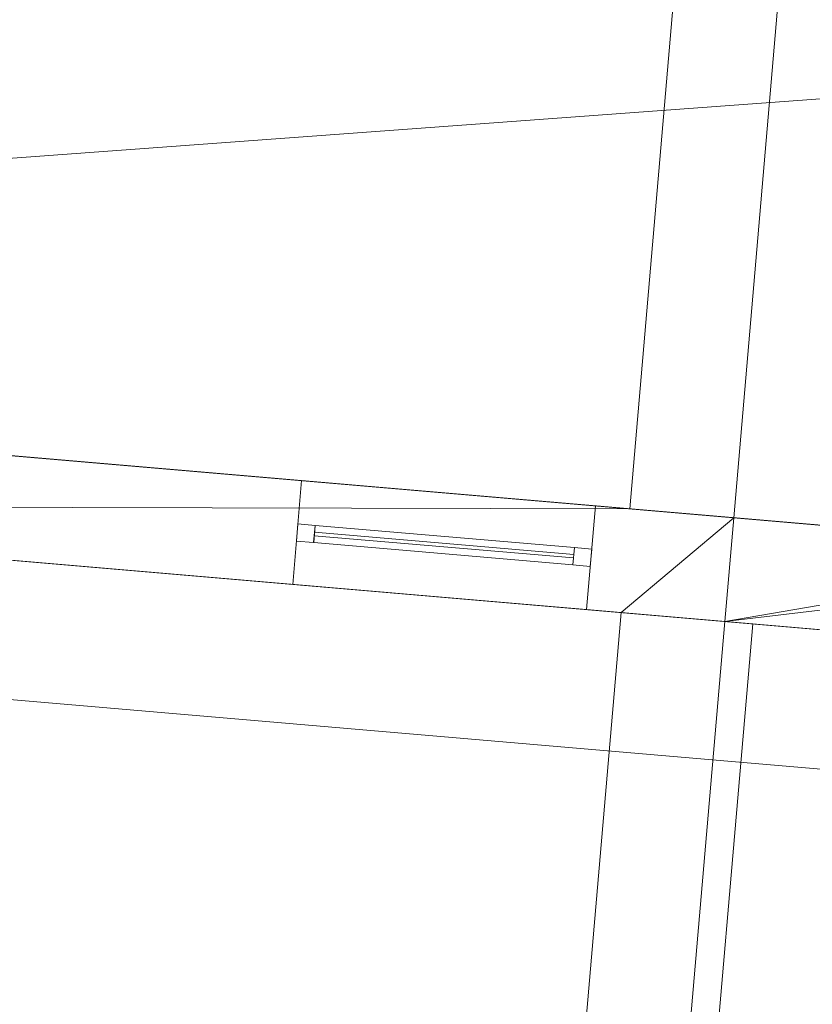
# Model space of a CAD drawing. Header units: millimetres. Extents: x -430348 to -225823, y -86243 to 5084.
# Tile 636 of 656: x -377503 to -375218, y -5841 to -3005. Entities that reach past the tile are written whole.
import ezdxf

# ---------------------------------------------------------------- set-up
doc = ezdxf.new("R2010")
doc.units = ezdxf.units.MM
for name, color, linetype, lineweight in [('A-GLAZ-CURT', 52, 'Continuous', 9), ('A-GLAZ-CWMG', 51, 'Continuous', 9), ('A-ROOF', 132, 'Continuous', 9), ('A-WALL', 113, 'Continuous', 9)]:
    doc.layers.add(name, color=color, linetype=linetype, lineweight=lineweight)

# ---------------------------------------------------------------- blocks, each defined once
blk = doc.blocks.new('System Panel - Glazed-518715-_3D_ Copy 1')
at = {"layer": 'A-GLAZ-CURT', "transparency": 33554471}
mesh = blk.add_polyface(dxfattribs=at)
corners = [(-375, 5), (-375, 5, 775), (375, 5, 775), (375, 5)]
mesh.append_faces([[corners[k] for k in face] for face in [(2, 3, 0, 1)]])
mesh = blk.add_polyface(dxfattribs=at)
corners = [(375, -5), (-375, -5), (-375, 5), (375, 5)]
mesh.append_faces([[corners[k] for k in face] for face in [(0, 1, 2, 3)]])
mesh = blk.add_polyface(dxfattribs=at)
corners = [(-375, -5, 775), (375, -5, 775), (375, 5, 775), (-375, 5, 775)]
mesh.append_faces([[corners[k] for k in face] for face in [(3, 0, 1, 2)]])
mesh = blk.add_polyface(dxfattribs=at)
corners = [(-375, -5), (-375, -5, 775), (-375, 5, 775), (-375, 5)]
mesh.append_faces([[corners[k] for k in face] for face in [(0, 1, 2, 3)]])
mesh = blk.add_polyface(dxfattribs=at)
corners = [(375, -5, 775), (375, -5), (375, 5), (375, 5, 775)]
mesh.append_faces([[corners[k] for k in face] for face in [(0, 1, 2, 3)]])
mesh = blk.add_polyface(dxfattribs=at)
corners = [(-375, -5), (375, -5), (375, -5, 775), (-375, -5, 775)]
mesh.append_faces([[corners[k] for k in face] for face in [(2, 3, 0, 1)]])
blk = doc.blocks.new('System Panel - Glazed-285752-_3D_ Copy 1')
at = {"layer": 'A-GLAZ-CURT', "transparency": 33554471}
mesh = blk.add_polyface(dxfattribs=at)
corners = [(-375, 5), (-375, 5, 225), (375, 5, 225), (375, 5)]
mesh.append_faces([[corners[k] for k in face] for face in [(2, 3, 0, 1)]])
mesh = blk.add_polyface(dxfattribs=at)
corners = [(375, -5), (-375, -5), (-375, 5), (375, 5)]
mesh.append_faces([[corners[k] for k in face] for face in [(3, 0, 1, 2)]])
mesh = blk.add_polyface(dxfattribs=at)
corners = [(-375, -5, 225), (375, -5, 225), (375, 5, 225), (-375, 5, 225)]
mesh.append_faces([[corners[k] for k in face] for face in [(3, 0, 1, 2)]])
mesh = blk.add_polyface(dxfattribs=at)
corners = [(-375, -5), (-375, -5, 225), (-375, 5, 225), (-375, 5)]
mesh.append_faces([[corners[k] for k in face] for face in [(0, 1, 2, 3)]])
mesh = blk.add_polyface(dxfattribs=at)
corners = [(375, -5, 225), (375, -5), (375, 5), (375, 5, 225)]
mesh.append_faces([[corners[k] for k in face] for face in [(0, 1, 2, 3)]])
mesh = blk.add_polyface(dxfattribs=at)
corners = [(-375, -5), (375, -5), (375, -5, 225), (-375, -5, 225)]
mesh.append_faces([[corners[k] for k in face] for face in [(3, 0, 1, 2)]])
blk = doc.blocks.new('Rectangular Mullion - 50mm x 50mm-263205-_3D_ Copy 1')
at = {"layer": 'A-GLAZ-CWMG'}
mesh = blk.add_polyface(dxfattribs=at)
corners = [(0, 25), (-50, 25), (-50, -25), (0, -25)]
mesh.append_faces([[corners[k] for k in face] for face in [(3, 0, 1, 2)]])
mesh = blk.add_polyface(dxfattribs=at)
corners = [(-50, 25), (0, 25), (0, 25, -300), (-50, 25, -300)]
mesh.append_faces([[corners[k] for k in face] for face in [(0, 1, 2, 3)]])
mesh = blk.add_polyface(dxfattribs=at)
corners = [(-50, -25), (-50, 25), (-50, 25, -300), (-50, -25, -300)]
mesh.append_faces([[corners[k] for k in face] for face in [(3, 0, 1, 2)]])
mesh = blk.add_polyface(dxfattribs=at)
corners = [(0, 25), (0, -25), (0, -25, -300), (0, 25, -300)]
mesh.append_faces([[corners[k] for k in face] for face in [(3, 0, 1, 2)]])
mesh = blk.add_polyface(dxfattribs=at)
corners = [(0, -25), (-50, -25), (-50, -25, -300), (0, -25, -300)]
mesh.append_faces([[corners[k] for k in face] for face in [(0, 1, 2, 3)]])
blk = doc.blocks.new('Rectangular Mullion - 50mm x 50mm-285748-_3D_ Copy 1')
at = {"layer": 'A-GLAZ-CWMG'}
mesh = blk.add_polyface(dxfattribs=at)
corners = [(0, 25), (-50, 25), (-50, -25), (0, -25)]
mesh.append_faces([[corners[k] for k in face] for face in [(3, 0, 1, 2)]])
mesh = blk.add_polyface(dxfattribs=at)
corners = [(0, 25, -750), (0, -25, -750), (-50, -25, -750), (-50, 25, -750)]
mesh.append_faces([[corners[k] for k in face] for face in [(3, 0, 1, 2)]])
mesh = blk.add_polyface(dxfattribs=at)
corners = [(-50, 25), (0, 25), (0, 25, -750), (-50, 25, -750)]
mesh.append_faces([[corners[k] for k in face] for face in [(0, 1, 2, 3)]])
mesh = blk.add_polyface(dxfattribs=at)
corners = [(-50, -25), (-50, 25), (-50, 25, -750), (-50, -25, -750)]
mesh.append_faces([[corners[k] for k in face] for face in [(0, 1, 2, 3)]])
mesh = blk.add_polyface(dxfattribs=at)
corners = [(0, 25), (0, -25), (0, -25, -750), (0, 25, -750)]
mesh.append_faces([[corners[k] for k in face] for face in [(0, 1, 2, 3)]])
mesh = blk.add_polyface(dxfattribs=at)
corners = [(0, -25), (-50, -25), (-50, -25, -750), (0, -25, -750)]
mesh.append_faces([[corners[k] for k in face] for face in [(0, 1, 2, 3)]])
blk = doc.blocks.new('Rectangular Mullion - 50mm x 50mm-372723-_3D_ Copy 1')
at = {"layer": 'A-GLAZ-CWMG'}
mesh = blk.add_polyface(dxfattribs=at)
corners = [(0, 25), (-50, 25), (-50, -25), (0, -25)]
mesh.append_faces([[corners[k] for k in face] for face in [(3, 0, 1, 2)]])
mesh = blk.add_polyface(dxfattribs=at)
corners = [(-50, 25), (0, 25), (0, 25, -850), (-50, 25, -850)]
mesh.append_faces([[corners[k] for k in face] for face in [(0, 1, 2, 3)]])
mesh = blk.add_polyface(dxfattribs=at)
corners = [(-50, -25), (-50, 25), (-50, 25, -850), (-50, -25, -850)]
mesh.append_faces([[corners[k] for k in face] for face in [(0, 1, 2, 3)]])
mesh = blk.add_polyface(dxfattribs=at)
corners = [(0, 25), (0, -25), (0, -25, -850), (0, 25, -850)]
mesh.append_faces([[corners[k] for k in face] for face in [(0, 1, 2, 3)]])
mesh = blk.add_polyface(dxfattribs=at)
corners = [(0, -25), (-50, -25), (-50, -25, -850), (0, -25, -850)]
mesh.append_faces([[corners[k] for k in face] for face in [(0, 1, 2, 3)]])
blk = doc.blocks.new('Rectangular Mullion - 50mm x 50mm-285749-_3D_ Copy 1')
at = {"layer": 'A-GLAZ-CWMG'}
mesh = blk.add_polyface(dxfattribs=at)
corners = [(0, 25), (-50, 25), (-50, -25), (0, -25)]
mesh.append_faces([[corners[k] for k in face] for face in [(2, 3, 0, 1)]])
mesh = blk.add_polyface(dxfattribs=at)
corners = [(0, 25, -750), (0, -25, -750), (-50, -25, -750), (-50, 25, -750)]
mesh.append_faces([[corners[k] for k in face] for face in [(0, 1, 2, 3)]])
mesh = blk.add_polyface(dxfattribs=at)
corners = [(-50, 25), (0, 25), (0, 25, -750), (-50, 25, -750)]
mesh.append_faces([[corners[k] for k in face] for face in [(0, 1, 2, 3)]])
mesh = blk.add_polyface(dxfattribs=at)
corners = [(-50, -25), (-50, 25), (-50, 25, -750), (-50, -25, -750)]
mesh.append_faces([[corners[k] for k in face] for face in [(0, 1, 2, 3)]])
mesh = blk.add_polyface(dxfattribs=at)
corners = [(0, 25), (0, -25), (0, -25, -750), (0, 25, -750)]
mesh.append_faces([[corners[k] for k in face] for face in [(0, 1, 2, 3)]])
mesh = blk.add_polyface(dxfattribs=at)
corners = [(0, -25), (-50, -25), (-50, -25, -750), (0, -25, -750)]
mesh.append_faces([[corners[k] for k in face] for face in [(0, 1, 2, 3)]])
blk = doc.blocks.new('Rectangular Mullion - 50mm x 50mm-285750-_3D_ Copy 1')
at = {"layer": 'A-GLAZ-CWMG'}
mesh = blk.add_polyface(dxfattribs=at)
corners = [(25, 25), (-25, 25), (-25, -25), (25, -25)]
mesh.append_faces([[corners[k] for k in face] for face in [(2, 3, 0, 1)]])
mesh = blk.add_polyface(dxfattribs=at)
corners = [(25, 25, -750), (25, -25, -750), (-25, -25, -750), (-25, 25, -750)]
mesh.append_faces([[corners[k] for k in face] for face in [(0, 1, 2, 3)]])
mesh = blk.add_polyface(dxfattribs=at)
corners = [(-25, 25), (25, 25), (25, 25, -750), (-25, 25, -750)]
mesh.append_faces([[corners[k] for k in face] for face in [(0, 1, 2, 3)]])
mesh = blk.add_polyface(dxfattribs=at)
corners = [(-25, -25), (-25, 25), (-25, 25, -750), (-25, -25, -750)]
mesh.append_faces([[corners[k] for k in face] for face in [(0, 1, 2, 3)]])
mesh = blk.add_polyface(dxfattribs=at)
corners = [(25, 25), (25, -25), (25, -25, -750), (25, 25, -750)]
mesh.append_faces([[corners[k] for k in face] for face in [(0, 1, 2, 3)]])
mesh = blk.add_polyface(dxfattribs=at)
corners = [(25, -25), (-25, -25), (-25, -25, -750), (25, -25, -750)]
mesh.append_faces([[corners[k] for k in face] for face in [(0, 1, 2, 3)]])
blk = doc.blocks.new('Rectangular Mullion - 50mm x 50mm-263207-_3D_ Copy 1')
at = {"layer": 'A-GLAZ-CWMG'}
mesh = blk.add_polyface(dxfattribs=at)
corners = [(0, 25, -300), (0, -25, -300), (-50, -25, -300), (-50, 25, -300)]
mesh.append_faces([[corners[k] for k in face] for face in [(3, 0, 1, 2)]])
mesh = blk.add_polyface(dxfattribs=at)
corners = [(-50, 25), (0, 25), (0, 25, -300), (-50, 25, -300)]
mesh.append_faces([[corners[k] for k in face] for face in [(0, 1, 2, 3)]])
mesh = blk.add_polyface(dxfattribs=at)
corners = [(-50, -25), (-50, 25), (-50, 25, -300), (-50, -25, -300)]
mesh.append_faces([[corners[k] for k in face] for face in [(3, 0, 1, 2)]])
mesh = blk.add_polyface(dxfattribs=at)
corners = [(0, 25), (0, -25), (0, -25, -300), (0, 25, -300)]
mesh.append_faces([[corners[k] for k in face] for face in [(3, 0, 1, 2)]])
mesh = blk.add_polyface(dxfattribs=at)
corners = [(0, -25), (-50, -25), (-50, -25, -300), (0, -25, -300)]
mesh.append_faces([[corners[k] for k in face] for face in [(0, 1, 2, 3)]])
blk = doc.blocks.new('Rectangular Mullion - 50mm x 50mm-372724-_3D_ Copy 1')
at = {"layer": 'A-GLAZ-CWMG'}
mesh = blk.add_polyface(dxfattribs=at)
corners = [(0, 25, -850), (0, -25, -850), (-50, -25, -850), (-50, 25, -850)]
mesh.append_faces([[corners[k] for k in face] for face in [(0, 1, 2, 3)]])
mesh = blk.add_polyface(dxfattribs=at)
corners = [(-50, 25), (0, 25), (0, 25, -850), (-50, 25, -850)]
mesh.append_faces([[corners[k] for k in face] for face in [(0, 1, 2, 3)]])
mesh = blk.add_polyface(dxfattribs=at)
corners = [(-50, -25), (-50, 25), (-50, 25, -850), (-50, -25, -850)]
mesh.append_faces([[corners[k] for k in face] for face in [(0, 1, 2, 3)]])
mesh = blk.add_polyface(dxfattribs=at)
corners = [(0, 25), (0, -25), (0, -25, -850), (0, 25, -850)]
mesh.append_faces([[corners[k] for k in face] for face in [(0, 1, 2, 3)]])
mesh = blk.add_polyface(dxfattribs=at)
corners = [(0, -25), (-50, -25), (-50, -25, -850), (0, -25, -850)]
mesh.append_faces([[corners[k] for k in face] for face in [(0, 1, 2, 3)]])

msp = doc.modelspace()

# ---------------------------------------------------------------- block references
at = {"layer": 'A-GLAZ-CURT', "transparency": 33554471, "rotation": 355.0947647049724}
for name, p in [('System Panel - Glazed-518715-_3D_ Copy 1', (-376279.5, -4518.3, 61997.6)), ('System Panel - Glazed-285752-_3D_ Copy 1', (-376279.5, -4518.3, 62822.6))]:
    msp.add_blockref(name, p, dxfattribs=at)
at = {"layer": 'A-GLAZ-CWMG', "rotation": 175.0947647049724}
for name, p in [('Rectangular Mullion - 50mm x 50mm-263205-_3D_ Copy 1', (-376703, -4482, 63097.6)), ('Rectangular Mullion - 50mm x 50mm-372724-_3D_ Copy 1', (-376703, -4482, 62797.6))]:
    msp.add_blockref(name, p, dxfattribs=at)
at = {"layer": 'A-GLAZ-CWMG', "extrusion": (0.996337, -0.085508, 0), "rotation": 90}
for name, p in [('Rectangular Mullion - 50mm x 50mm-285748-_3D_ Copy 1', (-36676.7, 63097.6, -374140)), ('Rectangular Mullion - 50mm x 50mm-285750-_3D_ Copy 1', (-36676.7, 62797.6, -374140))]:
    msp.add_blockref(name, p, dxfattribs=at)
at = {"layer": 'A-GLAZ-CWMG', "extrusion": (-0.996337, 0.085508, 0), "rotation": 270}
msp.add_blockref('Rectangular Mullion - 50mm x 50mm-285749-_3D_ Copy 1', (36676.7, 61947.6, 374890), dxfattribs=at)
at = {"layer": 'A-GLAZ-CWMG', "extrusion": (0, 0, -1), "rotation": 184.9052352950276}
for name, p in [('Rectangular Mullion - 50mm x 50mm-372723-_3D_ Copy 1', (375856.1, -4554.7, -61947.6)), ('Rectangular Mullion - 50mm x 50mm-263207-_3D_ Copy 1', (375856.1, -4554.7, -62797.6))]:
    msp.add_blockref(name, p, dxfattribs=at)

# ---------------------------------------------------------------- meshes
at = {"layer": 'A-ROOF'}
mesh = msp.add_polyface(dxfattribs=at)
corners = [(-373521.2, 1016.1, 60747.6), (-374000, -4563.4, 60747.6), (-375743.6, -4413.8, 60747.6), (-375264.8, 1165.7, 60747.6)]
mesh.append_faces([[corners[k] for k in face] for face in [(1, 2, 3, 0)]])
mesh = msp.add_polyface(dxfattribs=at)
corners = [(-374000, -4563.4, 60847.6), (-373521.2, 1016.1, 60847.6), (-375264.8, 1165.7, 60847.6), (-375743.6, -4413.8, 60847.6)]
mesh.append_faces([[corners[k] for k in face] for face in [(2, 3, 0, 1)]])
mesh = msp.add_polyface(dxfattribs=at)
corners = [(-375743.6, -4413.8, 60847.6), (-375264.8, 1165.7, 60847.6), (-375264.8, 1165.7, 60747.6), (-375743.6, -4413.8, 60747.6)]
mesh.append_faces([[corners[k] for k in face] for face in [(0, 1, 2, 3)]])
mesh = msp.add_polyface(dxfattribs=at)
corners = [(-373521.2, 1016.1, 58347.6), (-374000, -4563.4, 58347.6), (-375743.6, -4413.8, 58347.6), (-375264.8, 1165.7, 58347.6)]
mesh.append_faces([[corners[k] for k in face] for face in [(1, 2, 3, 0)]])
mesh = msp.add_polyface(dxfattribs=at)
corners = [(-374000, -4563.4, 58447.6), (-373521.2, 1016.1, 58447.6), (-375264.8, 1165.7, 58447.6), (-375743.6, -4413.8, 58447.6)]
mesh.append_faces([[corners[k] for k in face] for face in [(2, 3, 0, 1)]])
mesh = msp.add_polyface(dxfattribs=at)
corners = [(-375743.6, -4413.8, 58447.6), (-375264.8, 1165.7, 58447.6), (-375264.8, 1165.7, 58347.6), (-375743.6, -4413.8, 58347.6)]
mesh.append_faces([[corners[k] for k in face] for face in [(0, 1, 2, 3)]])
mesh = msp.add_polyface(dxfattribs=at)
corners = [(-387321.1, -4122.7, 63197.6), (-362651.8, -6239.9, 63197.6), (-365938.6, -2418.1, 65747.6), (-368060.3, -2236, 65747.6), (-368112.3, -2842.1, 65307.8), (-368929.3, -2772, 65307.8), (-368877.3, -2165.9, 65747.6), (-380394.9, -1177.5, 65747.6), (-380442.8, -1735.7, 65342.5), (-381259.8, -1665.6, 65342.5), (-381211.9, -1107.3, 65747.6), (-383374.5, -921.7, 65747.6)]
mesh.append_faces([[corners[k] for k in face] for face in [(4, 1, 2, 3), (8, 5, 6, 7)]], dxfattribs={"vtx0": -1})
mesh.append_faces([[corners[k] for k in face] for face in [(1, 4, 5, 0)]], dxfattribs={"vtx0": -1, "vtx2": -1})
mesh.append_faces([[corners[k] for k in face] for face in [(11, 0, 9, 10)]], dxfattribs={"vtx1": -1})
mesh.append_faces([[corners[k] for k in face] for face in [(8, 9, 0, 5)]], dxfattribs={"vtx1": -1, "vtx2": -1, "vtx3": -1})
mesh = msp.add_polyface(dxfattribs=at)
corners = [(-362651.8, -6239.9, 63097.6), (-387321.1, -4122.7, 63097.6), (-383374.5, -921.7, 65647.6), (-381211.9, -1107.3, 65647.6), (-381259.8, -1665.6, 65242.5), (-380442.8, -1735.7, 65242.5), (-380394.9, -1177.5, 65647.6), (-368877.3, -2165.9, 65647.6), (-368929.3, -2772, 65207.8), (-368112.3, -2842.1, 65207.8), (-368060.3, -2236, 65647.6), (-365938.6, -2418.1, 65647.6)]
mesh.append_faces([[corners[k] for k in face] for face in [(4, 1, 2, 3)]], dxfattribs={"vtx0": -1})
mesh.append_faces([[corners[k] for k in face] for face in [(1, 4, 5, 8)]], dxfattribs={"vtx0": -1, "vtx2": -1, "vtx3": -1})
mesh.append_faces([[corners[k] for k in face] for face in [(11, 0, 9, 10), (7, 8, 5, 6)]], dxfattribs={"vtx1": -1})
mesh.append_faces([[corners[k] for k in face] for face in [(8, 9, 0, 1)]], dxfattribs={"vtx1": -1, "vtx3": -1})
mesh = msp.add_polyface(dxfattribs=at)
corners = [(-387321.1, -4122.7, 63197.6), (-387321.1, -4122.7, 63097.6), (-362651.8, -6239.9, 63097.6), (-362651.8, -6239.9, 63197.6)]
mesh.append_faces([[corners[k] for k in face] for face in [(3, 0, 1, 2)]])
mesh = msp.add_polyface(dxfattribs=at)
corners = [(-379709, -4374.5, 60749.3), (-377549.5, -4559.9, 62000.7), (-375389.9, -4745.2, 60749.3), (-375389.9, -4745.2, 60633.8), (-377549.5, -4559.9, 61885.2), (-379709, -4374.5, 60633.8)]
mesh.append_faces([[corners[k] for k in face] for face in [(0, 1, 4, 5)]], dxfattribs={"vtx1": -1})
mesh.append_faces([[corners[k] for k in face] for face in [(2, 3, 4, 1)]], dxfattribs={"vtx2": -1})
mesh = msp.add_polyface(dxfattribs=at)
corners = [(-374000, -4563.4, 60847.6), (-375743.6, -4413.8, 60847.6), (-375743.6, -4413.8, 60747.6), (-374000, -4563.4, 60747.6)]
mesh.append_faces([[corners[k] for k in face] for face in [(1, 2, 3, 0)]])
mesh = msp.add_polyface(dxfattribs=at)
corners = [(-374000, -4563.4, 58447.6), (-375743.6, -4413.8, 58447.6), (-375743.6, -4413.8, 58347.6), (-374000, -4563.4, 58347.6)]
mesh.append_faces([[corners[k] for k in face] for face in [(1, 2, 3, 0)]])
mesh = msp.add_polyface(dxfattribs=at)
corners = [(-375389.9, -4745.2, 60633.8), (-375543.8, -6538.6, 60633.8), (-377703.4, -6353.3, 61885.2), (-377549.5, -4559.9, 61885.2)]
mesh.append_faces([[corners[k] for k in face] for face in [(1, 2, 3, 0)]])
mesh = msp.add_polyface(dxfattribs=at)
corners = [(-375543.8, -6538.6, 60749.3), (-375389.9, -4745.2, 60749.3), (-377549.5, -4559.9, 62000.7), (-377703.4, -6353.3, 62000.7)]
mesh.append_faces([[corners[k] for k in face] for face in [(2, 3, 0, 1)]])
mesh = msp.add_polyface(dxfattribs=at)
corners = [(-375389.9, -4745.2, 60633.8), (-375389.9, -4745.2, 60749.3), (-375543.8, -6538.6, 60749.3), (-375543.8, -6538.6, 60633.8)]
mesh.append_faces([[corners[k] for k in face] for face in [(1, 2, 3, 0)]])
at = {"layer": 'A-WALL'}
mesh = msp.add_polyface(dxfattribs=at)
corners = [(-375743.6, -4413.8, 58197.6), (-375743.6, -4413.8, 60747.6), (-375264.8, 1165.7, 60747.6), (-375264.8, 1165.7, 58197.6)]
mesh.append_faces([[corners[k] for k in face] for face in [(2, 3, 0, 1)]])
mesh = msp.add_polyface(dxfattribs=at)
corners = [(-374965.9, 1140.1, 58197.6), (-375444.7, -4439.4, 58197.6), (-375743.6, -4413.8, 58197.6), (-375264.8, 1165.7, 58197.6)]
mesh.append_faces([[corners[k] for k in face] for face in [(3, 0, 1, 2)]])
mesh = msp.add_polyface(dxfattribs=at)
corners = [(-375444.7, -4439.4, 60747.6), (-374965.9, 1140.1, 60747.6), (-375264.8, 1165.7, 60747.6), (-375743.6, -4413.8, 60747.6)]
mesh.append_faces([[corners[k] for k in face] for face in [(0, 1, 2, 3)]])
mesh = msp.add_polyface(dxfattribs=at)
corners = [(-375444.7, -4439.4, 58197.6), (-374965.9, 1140.1, 58197.6), (-374965.9, 1140.1, 58447.6), (-374965.9, 1140.1, 60747.6), (-375444.7, -4439.4, 60747.6), (-375444.7, -4439.4, 58447.6)]
mesh.append_faces([[corners[k] for k in face] for face in [(3, 4, 5, 2)]], dxfattribs={"vtx2": -1})
mesh.append_faces([[corners[k] for k in face] for face in [(5, 0, 1, 2)]], dxfattribs={"vtx3": -1})
mesh = msp.add_polyface(dxfattribs=at)
corners = [(-363315, -5781.5, 58197.6), (-375470.4, -4738.3, 58197.6), (-375769.3, -4712.7, 58197.6), (-379356.1, -4404.8, 58197.6), (-379655, -4379.2, 58197.6), (-381149.5, -4250.9, 58197.6), (-381448.4, -4225.3, 58197.6), (-382295.3, -4152.6, 58197.6), (-382269.6, -3853.7, 58197.6), (-375743.6, -4413.8, 58197.6), (-375444.7, -4439.4, 58197.6), (-374298.9, -4537.7, 58197.6), (-374000, -4563.4, 58197.6), (-363289.4, -5482.6, 58197.6)]
mesh.append_faces([[corners[k] for k in face] for face in [(12, 1, 11)]], dxfattribs={"vtx0": -1, "vtx1": -1})
mesh.append_faces([[corners[k] for k in face] for face in [(8, 4, 5, 6)]], dxfattribs={"vtx0": -1, "vtx3": -1})
mesh.append_faces([[corners[k] for k in face] for face in [(2, 3, 9, 10), (3, 4, 8, 9), (1, 2, 10, 11)]], dxfattribs={"vtx1": -1, "vtx3": -1})
mesh.append_faces([[corners[k] for k in face] for face in [(6, 7, 8)]], dxfattribs={"vtx2": -1})
mesh.append_faces([[corners[k] for k in face] for face in [(12, 13, 0, 1)]], dxfattribs={"vtx3": -1})
mesh = msp.add_polyface(dxfattribs=at)
corners = [(-382269.6, -3853.7, 63603.7), (-382295.3, -4152.6, 63386.8), (-363315, -5781.5, 63386.8), (-363290.6, -5497.1, 63593.2), (-363304.2, -5481.3, 63603.7)]
mesh.append_faces([[corners[k] for k in face] for face in [(2, 3, 4)]], dxfattribs={"vtx2": -1})
mesh.append_faces([[corners[k] for k in face] for face in [(4, 0, 1, 2)]], dxfattribs={"vtx3": -1})
mesh = msp.add_polyface(dxfattribs=at)
corners = [(-363289.4, -5482.6, 58197.6), (-374000, -4563.4, 58197.6), (-374298.9, -4537.7, 58197.6), (-375444.7, -4439.4, 58197.6), (-375743.6, -4413.8, 58197.6), (-382269.6, -3853.7, 58197.6), (-382269.6, -3853.7, 63603.7), (-363304.2, -5481.3, 63603.7), (-363289.4, -5482.6, 63593.2), (-382070.4, -3870.8, 63097.6), (-382070.4, -3870.8, 61947.6), (-381522.4, -3917.8, 61947.6), (-381522.4, -3917.8, 63097.6), (-379878.4, -4058.9, 63097.6), (-379878.4, -4058.9, 61947.6), (-378433.7, -4182.9, 61947.6), (-378433.7, -4182.9, 63097.6), (-376690.1, -4332.5, 63097.6), (-376690.1, -4332.5, 61947.6), (-375843.2, -4405.2, 61947.6), (-375843.2, -4405.2, 63097.6), (-375145.8, -4465.1, 63097.6), (-375145.8, -4465.1, 61947.6), (-374697.5, -4503.5, 61947.6), (-374697.5, -4503.5, 63097.6), (-373153.1, -4636.1, 61947.6), (-373153.1, -4636.1, 63097.6), (-374000, -4563.4, 63097.6), (-374000, -4563.4, 61947.6), (-370164.1, -4892.6, 61947.6), (-370164.1, -4892.6, 63097.6), (-371459.4, -4781.4, 63097.6), (-371459.4, -4781.4, 61947.6), (-365979.5, -5251.7, 61947.6), (-365979.5, -5251.7, 63097.6), (-367424.2, -5127.8, 63097.6), (-367424.2, -5127.8, 61947.6), (-363538.5, -5461.2, 61947.6), (-363538.5, -5461.2, 63097.6), (-364335.5, -5392.8, 63097.6), (-364335.5, -5392.8, 61947.6), (-371409.5, -4785.7, 59457.4), (-371409.5, -4785.7, 60607.4), (-372256.4, -4713, 60607.4), (-372256.4, -4713, 59457.4), (-369367.1, -4961, 59807.4), (-369367.1, -4961, 60607.4), (-370064.5, -4901.2, 60607.4), (-370064.5, -4901.2, 59807.4), (-367424.2, -5127.8, 59447.6), (-367424.2, -5127.8, 60797.6), (-368271.1, -5055.1, 60797.6), (-368271.1, -5055.1, 59447.6), (-363538.5, -5461.2, 58447.6), (-363538.5, -5461.2, 60797.6), (-364385.4, -5388.6, 60797.6), (-364385.4, -5388.6, 58447.6), (-379778.8, -4067.5, 59686.6), (-379778.8, -4067.5, 60607.4), (-380526, -4003.3, 60607.4), (-380526, -4003.3, 59686.6), (-375444.7, -4439.4, 60747.6), (-375444.7, -4439.4, 58447.6), (-374298.9, -4537.7, 58447.6), (-374298.9, -4537.7, 60747.6), (-365132.6, -5324.4, 59447.6), (-365132.6, -5324.4, 60797.6), (-365979.5, -5251.7, 60797.6), (-365979.5, -5251.7, 59447.6), (-373053.5, -4644.6, 58375.9), (-373053.5, -4644.6, 60607.4), (-373900.4, -4572, 60607.4), (-373900.4, -4572, 58375.9)]
mesh.append_faces([[corners[k] for k in face] for face in [(29, 42, 32), (17, 6, 20)]], dxfattribs={"vtx0": -1, "vtx1": -1})
mesh.append_faces([[corners[k] for k in face] for face in [(41, 52, 69, 44), (55, 66, 40), (50, 36, 67, 49), (29, 51, 46), (7, 31, 26, 6), (21, 20, 6, 24)]], dxfattribs={"vtx0": -1, "vtx1": -1, "vtx2": -1})
mesh.append_faces([[corners[k] for k in face] for face in [(56, 69, 52, 49), (33, 40, 66, 67), (7, 39, 34, 35), (25, 43, 70, 71), (63, 72, 1, 2), (23, 28, 64, 61), (61, 57, 18, 19)]], dxfattribs={"vtx0": -1, "vtx1": -1, "vtx3": -1})
mesh.append_faces([[corners[k] for k in face] for face in [(0, 53, 54, 8), (49, 67, 68), (48, 41, 42, 47), (70, 43, 44, 69), (40, 33, 34, 39), (30, 35, 36, 29), (26, 31, 32, 25), (1, 72, 69, 0), (2, 62, 63), (57, 4, 5, 60), (13, 11, 12), (6, 9, 10, 5), (59, 10, 11)]], dxfattribs={"vtx0": -1, "vtx2": -1})
mesh.append_faces([[corners[k] for k in face] for face in [(29, 46, 47, 42), (32, 42, 43, 25), (36, 50, 51, 29), (10, 59, 60, 5), (6, 26, 27, 24), (11, 13, 14, 59)]], dxfattribs={"vtx0": -1, "vtx2": -1, "vtx3": -1})
mesh.append_faces([[corners[k] for k in face] for face in [(36, 33, 67), (3, 4, 62, 2)]], dxfattribs={"vtx1": -1, "vtx2": -1})
mesh.append_faces([[corners[k] for k in face] for face in [(56, 53, 0, 69), (68, 65, 56, 49), (48, 45, 52, 41), (37, 38, 8, 54), (30, 31, 7, 35), (28, 25, 71, 64), (61, 62, 4, 57), (57, 58, 15, 18), (22, 23, 61, 19), (16, 13, 6, 17), (12, 9, 6, 13)]], dxfattribs={"vtx1": -1, "vtx2": -1, "vtx3": -1})
mesh.append_faces([[corners[k] for k in face] for face in [(55, 56, 65, 66), (54, 55, 40, 37), (45, 46, 51, 52), (7, 8, 38, 39), (63, 64, 71, 72), (58, 59, 14, 15), (21, 22, 19, 20), (23, 24, 27, 28), (15, 16, 17, 18)]], dxfattribs={"vtx1": -1, "vtx3": -1})
mesh = msp.add_polyface(dxfattribs=at)
corners = [(-382295.3, -4152.6, 58197.6), (-381448.4, -4225.3, 58197.6), (-381149.5, -4250.9, 58197.6), (-379655, -4379.2, 58197.6), (-379356.1, -4404.8, 58197.6), (-375769.3, -4712.7, 58197.6), (-375470.4, -4738.3, 58197.6), (-363315, -5781.5, 58197.6), (-363315, -5781.5, 63386.8), (-382295.3, -4152.6, 63386.8), (-382096, -4169.7, 61947.6), (-382096, -4169.7, 63097.6), (-381548, -4216.7, 63097.6), (-381548, -4216.7, 61947.6), (-379904.1, -4357.8, 61947.6), (-379904.1, -4357.8, 63097.6), (-378459.4, -4481.8, 63097.6), (-378459.4, -4481.8, 61947.6), (-376715.8, -4631.4, 61947.6), (-376715.8, -4631.4, 63097.6), (-375868.9, -4704.1, 63097.6), (-375868.9, -4704.1, 61947.6), (-375171.5, -4764, 61947.6), (-375171.5, -4764, 63097.6), (-374723.1, -4802.4, 63097.6), (-374723.1, -4802.4, 61947.6), (-373178.8, -4935, 63097.6), (-373178.8, -4935, 61947.6), (-374025.7, -4862.3, 61947.6), (-374025.7, -4862.3, 63097.6), (-370189.8, -5191.5, 63097.6), (-370189.8, -5191.5, 61947.6), (-371485, -5080.3, 61947.6), (-371485, -5080.3, 63097.6), (-366005.2, -5550.6, 63097.6), (-366005.2, -5550.6, 61947.6), (-367449.8, -5426.7, 61947.6), (-367449.8, -5426.7, 63097.6), (-363564.1, -5760.1, 63097.6), (-363564.1, -5760.1, 61947.6), (-364361.2, -5691.7, 61947.6), (-364361.2, -5691.7, 63097.6), (-371435.2, -5084.6, 60607.4), (-371435.2, -5084.6, 59457.4), (-372282.1, -5011.9, 59457.4), (-372282.1, -5011.9, 60607.4), (-369392.7, -5259.9, 60607.4), (-369392.7, -5259.9, 59807.4), (-370090.1, -5200.1, 59807.4), (-370090.1, -5200.1, 60607.4), (-367449.8, -5426.7, 60797.6), (-367449.8, -5426.7, 59447.6), (-368296.7, -5354, 59447.6), (-368296.7, -5354, 60797.6), (-363564.1, -5760.1, 60797.6), (-363564.1, -5760.1, 58447.6), (-364411, -5687.5, 58447.6), (-364411, -5687.5, 60797.6), (-379804.4, -4366.4, 60607.4), (-379804.4, -4366.4, 59686.6), (-380551.7, -4302.2, 59686.6), (-380551.7, -4302.2, 60607.4), (-375470.4, -4738.3, 58447.6), (-375470.4, -4738.3, 60680.4), (-375470.4, -4738.3, 60747.6), (-374324.6, -4836.6, 60747.6), (-374324.6, -4836.6, 58447.6), (-365158.3, -5623.3, 60797.6), (-365158.3, -5623.3, 59447.6), (-366005.2, -5550.6, 59447.6), (-366005.2, -5550.6, 60797.6), (-373079.2, -4943.5, 60607.4), (-373079.2, -4943.5, 58375.9), (-373926, -4870.9, 58375.9), (-373926, -4870.9, 60607.4)]
mesh.append_faces([[corners[k] for k in face] for face in [(10, 61, 13), (72, 44, 71)]], dxfattribs={"vtx0": -1, "vtx1": -1})
mesh.append_faces([[corners[k] for k in face] for face in [(24, 29, 9, 23), (48, 43, 52, 47), (45, 27, 71, 44), (49, 31, 42, 48), (36, 50, 70, 35), (67, 40, 35, 70)]], dxfattribs={"vtx0": -1, "vtx1": -1, "vtx2": -1})
mesh.append_faces([[corners[k] for k in face] for face in [(63, 18, 59, 5), (65, 74, 28, 25)]], dxfattribs={"vtx0": -1, "vtx1": -1, "vtx2": -1, "vtx3": -1})
mesh.append_faces([[corners[k] for k in face] for face in [(10, 0, 60, 61), (6, 73, 66, 62), (21, 64, 22, 23), (8, 26, 33, 30), (8, 30, 37, 34), (57, 40, 67, 68), (8, 34, 41, 38)]], dxfattribs={"vtx0": -1, "vtx1": -1, "vtx3": -1})
mesh.append_faces([[corners[k] for k in face] for face in [(60, 2, 3, 59), (74, 65, 66, 73), (18, 63, 64, 21), (13, 14, 15, 12), (19, 16, 17, 18), (25, 28, 29, 24), (23, 20, 21), (9, 29, 26, 8), (32, 45, 42, 31), (51, 69, 70, 50), (53, 46, 47, 52), (26, 32, 33), (40, 57, 54, 39)]], dxfattribs={"vtx0": -1, "vtx2": -1})
mesh.append_faces([[corners[k] for k in face] for face in [(17, 58, 59, 18), (9, 11, 12, 15), (9, 15, 16, 19), (9, 19, 20, 23), (31, 49, 46, 53), (56, 68, 69, 51), (7, 55, 56, 72), (56, 51, 52, 72), (32, 26, 27, 45), (8, 38, 39, 54)]], dxfattribs={"vtx0": -1, "vtx2": -1, "vtx3": -1})
mesh.append_faces([[corners[k] for k in face] for face in [(60, 0, 1, 2)]], dxfattribs={"vtx0": -1, "vtx3": -1})
mesh.append_faces([[corners[k] for k in face] for face in [(4, 5, 59, 3), (17, 14, 58), (42, 43, 48), (56, 57, 68)]], dxfattribs={"vtx1": -1, "vtx2": -1})
mesh.append_faces([[corners[k] for k in face] for face in [(61, 58, 14, 13), (43, 44, 72, 52), (53, 50, 36, 31)]], dxfattribs={"vtx1": -1, "vtx2": -1, "vtx3": -1})
mesh.append_faces([[corners[k] for k in face] for face in [(5, 6, 62, 63), (72, 73, 6, 7), (64, 65, 25, 22), (10, 11, 9, 0), (27, 28, 74, 71), (54, 55, 7, 8), (36, 37, 30, 31), (34, 35, 40, 41)]], dxfattribs={"vtx1": -1, "vtx3": -1})
mesh = msp.add_polyface(dxfattribs=at)
corners = [(-376715.8, -4631.4, 61947.6), (-376690.1, -4332.5, 61947.6), (-376690.1, -4332.5, 63097.6), (-376715.8, -4631.4, 63097.6)]
mesh.append_faces([[corners[k] for k in face] for face in [(0, 1, 2, 3)]])
mesh = msp.add_polyface(dxfattribs=at)
corners = [(-376715.8, -4631.4, 63097.6), (-376690.1, -4332.5, 63097.6), (-375843.2, -4405.2, 63097.6), (-375868.9, -4704.1, 63097.6)]
mesh.append_faces([[corners[k] for k in face] for face in [(0, 1, 2, 3)]])
mesh = msp.add_polyface(dxfattribs=at)
corners = [(-376690.1, -4332.5, 61947.6), (-376715.8, -4631.4, 61947.6), (-375868.9, -4704.1, 61947.6), (-375843.2, -4405.2, 61947.6)]
mesh.append_faces([[corners[k] for k in face] for face in [(2, 3, 0, 1)]])
mesh = msp.add_polyface(dxfattribs=at)
corners = [(-375868.9, -4704.1, 63097.6), (-375843.2, -4405.2, 63097.6), (-375843.2, -4405.2, 61947.6), (-375868.9, -4704.1, 61947.6)]
mesh.append_faces([[corners[k] for k in face] for face in [(0, 1, 2, 3)]])
mesh = msp.add_polyface(dxfattribs=at)
corners = [(-375444.7, -4439.4, 58197.6), (-375444.7, -4439.4, 58447.6), (-375444.7, -4439.4, 60747.6), (-375743.6, -4413.8, 60747.6), (-375743.6, -4413.8, 58197.6)]
mesh.append_faces([[corners[k] for k in face] for face in [(1, 3, 4, 0)]], dxfattribs={"vtx0": -1})
mesh.append_faces([[corners[k] for k in face] for face in [(2, 3, 1)]], dxfattribs={"vtx1": -1})
mesh = msp.add_polyface(dxfattribs=at)
corners = [(-375444.7, -4439.4, 60747.6), (-375470.4, -4738.3, 60747.6), (-375470.4, -4738.3, 60680.4), (-375470.4, -4738.3, 58447.6), (-375444.7, -4439.4, 58447.6)]
mesh.append_faces([[corners[k] for k in face] for face in [(2, 4, 0, 1)]], dxfattribs={"vtx0": -1})
mesh.append_faces([[corners[k] for k in face] for face in [(3, 4, 2)]], dxfattribs={"vtx1": -1})
mesh = msp.add_polyface(dxfattribs=at)
corners = [(-375444.7, -4439.4, 58447.6), (-375470.4, -4738.3, 58447.6), (-374324.6, -4836.6, 58447.6), (-374298.9, -4537.7, 58447.6)]
mesh.append_faces([[corners[k] for k in face] for face in [(1, 2, 3, 0)]])
mesh = msp.add_polyface(dxfattribs=at)
corners = [(-375470.4, -4738.3, 60747.6), (-375444.7, -4439.4, 60747.6), (-374298.9, -4537.7, 60747.6), (-374324.6, -4836.6, 60747.6)]
mesh.append_faces([[corners[k] for k in face] for face in [(3, 0, 1, 2)]])
mesh = msp.add_polyface(dxfattribs=at)
corners = [(-375897.5, -6207.2, 58197.6), (-375897.5, -6207.2, 60853.6), (-375769.3, -4712.7, 60853.6), (-375769.3, -4712.7, 58197.6)]
mesh.append_faces([[corners[k] for k in face] for face in [(1, 2, 3, 0)]])
mesh = msp.add_polyface(dxfattribs=at)
corners = [(-375470.4, -4738.3, 58197.6), (-375598.6, -6232.8, 58197.6), (-375897.5, -6207.2, 58197.6), (-375769.3, -4712.7, 58197.6)]
mesh.append_faces([[corners[k] for k in face] for face in [(0, 1, 2, 3)]])
mesh = msp.add_polyface(dxfattribs=at)
corners = [(-375598.6, -6232.8, 60680.4), (-375470.4, -4738.3, 60680.4), (-375769.3, -4712.7, 60853.6), (-375897.5, -6207.2, 60853.6)]
mesh.append_faces([[corners[k] for k in face] for face in [(3, 0, 1, 2)]])
mesh = msp.add_polyface(dxfattribs=at)
corners = [(-375470.4, -4738.3, 60680.4), (-375470.4, -4738.3, 58447.6), (-375470.4, -4738.3, 58197.6), (-375769.3, -4712.7, 58197.6), (-375769.3, -4712.7, 60853.6)]
mesh.append_faces([[corners[k] for k in face] for face in [(3, 4, 1, 2)]], dxfattribs={"vtx1": -1})
mesh.append_faces([[corners[k] for k in face] for face in [(4, 0, 1)]], dxfattribs={"vtx2": -1})
mesh = msp.add_polyface(dxfattribs=at)
corners = [(-375598.6, -6232.8, 58197.6), (-375470.4, -4738.3, 58197.6), (-375470.4, -4738.3, 58447.6), (-375470.4, -4738.3, 60680.4), (-375598.6, -6232.8, 60680.4)]
mesh.append_faces([[corners[k] for k in face] for face in [(2, 4, 0, 1)]], dxfattribs={"vtx0": -1})
mesh.append_faces([[corners[k] for k in face] for face in [(2, 3, 4)]], dxfattribs={"vtx2": -1})

doc.saveas('drawing.dxf')
